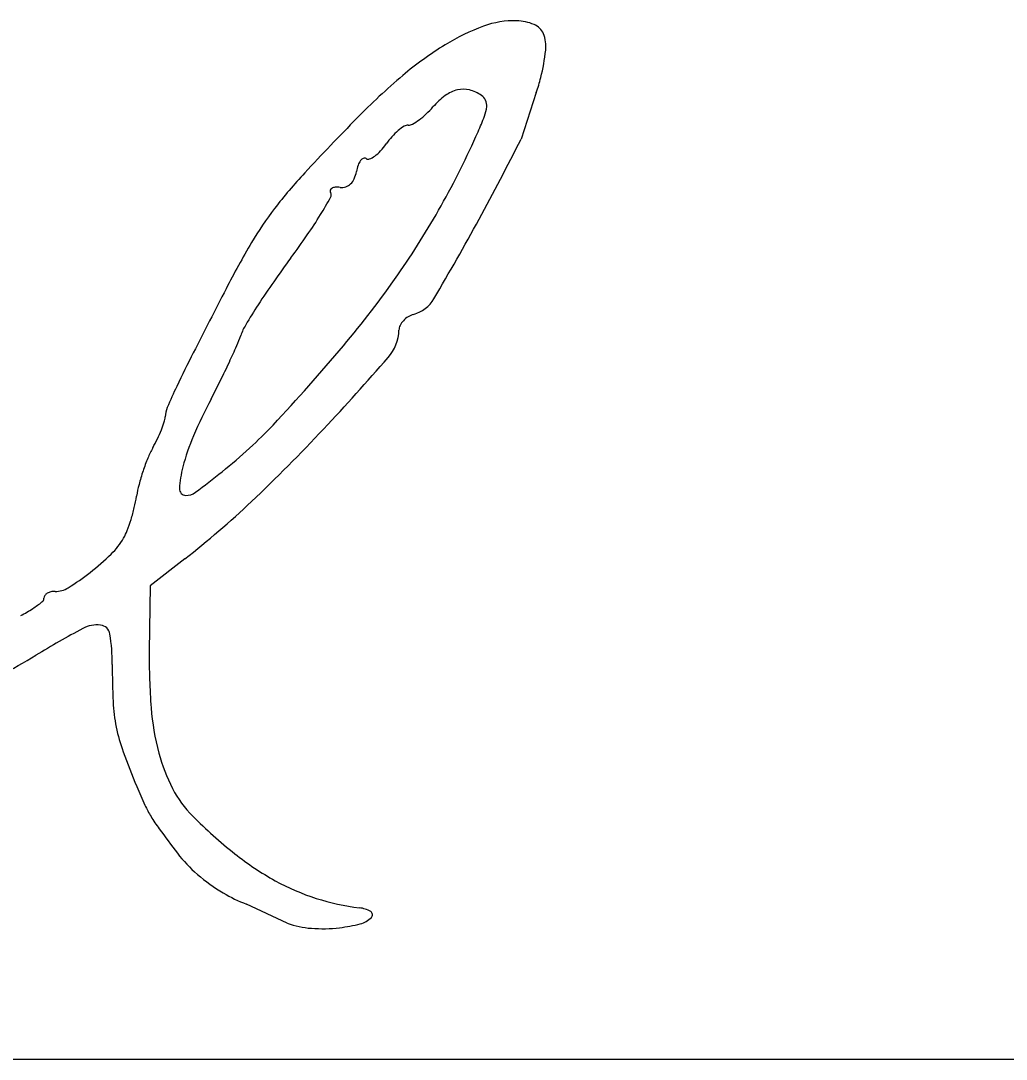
# Model space of a CAD drawing. Extents: x -8.2 to 38.5, y -0.1 to 21.9.
# Drawn here: x 26.6387 to 26.8907, y 8.5807 to 8.8463 of the extents above; entities that cross this region are included whole.
import ezdxf

# ---------------------------------------------------------------- set-up
doc = ezdxf.new("R2010")
doc.units = 0
doc.layers.add('GM_X_Adjacent_County', color=7, linetype='Continuous')
doc.layers.add('GM_X_Township', color=7, linetype='Continuous')

msp = doc.modelspace()

# ---------------------------------------------------------------- linework, layer by layer
at = {"layer": 'GM_X_Adjacent_County'}
for p, q in [((26.770507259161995, 8.827943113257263), (26.76665803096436, 8.8160245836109)), ((26.706835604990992, 8.615507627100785), (26.696449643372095, 8.62037314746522))]:
    msp.add_line(p, q, dxfattribs=at)
msp.add_lwpolyline([(26.68065367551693, 8.708674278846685), (26.671830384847, 8.701779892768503), (26.671586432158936, 8.685135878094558)], dxfattribs=at)
for centre, radius, start, end in [((26.764827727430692, 8.824053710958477), 0.022273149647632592, 88.18437264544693, 110.3551118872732), ((26.765122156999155, 8.833341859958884), 0.012980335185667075, 68.07832060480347, 88.18438090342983), ((26.776852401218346, 8.791642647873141), 0.05684293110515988, 110.35511499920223, 121.36941862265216), ((26.768329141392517, 8.841310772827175), 0.004390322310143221, 23.002995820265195, 68.07830734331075), ((26.764742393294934, 8.839788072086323), 0.008286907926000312, 353.30455185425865, 23.002965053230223), ((26.79199268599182, 8.766809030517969), 0.08592792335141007, 121.36940014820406, 130.32521116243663), ((26.715235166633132, 8.845599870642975), 0.058134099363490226, 346.25020941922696, 353.3045289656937), ((26.848113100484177, 8.70069297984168), 0.17265066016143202, 130.32518375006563, 135.63875878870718), ((26.74019385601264, 8.839492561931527), 0.03243905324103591, 339.14308995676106, 346.2503002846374), ((26.759580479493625, 8.810787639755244), 0.020509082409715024, 126.84957843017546, 138.88322625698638), ((26.752294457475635, 8.820509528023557), 0.008359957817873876, 103.32603446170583, 126.84962513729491), ((26.75186781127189, 8.822310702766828), 0.006508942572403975, 75.94520635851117, 103.32601493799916), ((26.751070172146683, 8.819124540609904), 0.009793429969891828, 55.78273218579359, 75.9451923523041), ((26.754946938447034, 8.824825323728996), 0.0028993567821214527, 23.70660777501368, 55.78282958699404), ((26.725647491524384, 8.84040676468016), 0.024532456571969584, 313.07079462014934, 318.8832362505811), ((26.74833049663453, 8.82528983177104), 0.009577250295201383, 339.4436926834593, 354.40844348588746), ((26.754605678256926, 8.824675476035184), 0.003272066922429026, 354.4084857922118, 23.706575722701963), ((26.728906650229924, 8.836920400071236), 0.019759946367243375, 306.2346688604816, 313.07077742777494), ((26.685851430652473, 8.848719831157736), 0.07630504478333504, 336.1995765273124, 339.4436760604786), ((27.289153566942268, 8.269378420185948), 0.7895371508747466, 135.63876405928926, 137.04180558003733), ((26.743433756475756, 8.808628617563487), 0.012642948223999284, 122.06084956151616, 130.48343138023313), ((26.737764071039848, 8.817680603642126), 0.0019619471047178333, 88.70627938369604, 122.06083066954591), ((26.737858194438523, 8.821848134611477), 0.002206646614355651, 268.7061270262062, 299.13483909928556), ((26.731205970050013, 8.833782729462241), 0.015869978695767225, 299.13485744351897, 306.23474095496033), ((26.749068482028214, 8.802948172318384), 0.020662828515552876, 138.35853092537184, 144.9505399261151), ((26.74580777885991, 8.805847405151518), 0.01629960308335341, 130.48352007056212, 138.35858889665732), ((26.55248705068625, 8.907541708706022), 0.22206536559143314, 330.73642763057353, 336.19957652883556), ((26.71774274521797, 8.824923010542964), 0.017601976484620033, 317.487318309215, 324.9505483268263), ((26.113942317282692, 9.145910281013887), 0.7313428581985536, 331.38204760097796, 333.1877440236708), ((26.727020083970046, 8.80949071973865), 0.001785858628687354, 113.30106586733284, 143.1060660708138), ((26.72661027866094, 8.81044222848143), 0.0007498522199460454, 56.46680413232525, 113.30107147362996), ((26.727560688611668, 8.811876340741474), 0.0009706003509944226, 236.46698153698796, 291.71376151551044), ((26.72570851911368, 8.816527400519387), 0.005976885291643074, 291.71370696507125, 306.15578587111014), ((26.72328908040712, 8.819838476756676), 0.01007772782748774, 306.1558721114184, 317.48729778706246), ((26.734768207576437, 8.80597631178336), 0.010379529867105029, 160.84740008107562, 170.09312842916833), ((26.72906154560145, 8.807958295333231), 0.004338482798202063, 143.1061758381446, 160.84747040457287), ((26.802895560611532, 8.722158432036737), 0.12511515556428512, 137.04179044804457, 142.51616292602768), ((26.720198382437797, 8.807560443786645), 0.004133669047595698, 314.10085994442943, 336.60144933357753), ((26.71647634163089, 8.809170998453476), 0.00818921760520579, 336.6014778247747, 350.0932361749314), ((26.71864022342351, 8.802763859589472), 0.0008132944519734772, 164.8217432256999, 209.90190422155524), ((26.71862479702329, 8.802768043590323), 0.0007973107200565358, 119.06937880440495, 164.8216756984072), ((26.719271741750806, 8.801604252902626), 0.002128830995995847, 94.1844243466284, 119.06941552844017), ((26.71961045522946, 8.796974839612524), 0.006770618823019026, 83.67609058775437, 94.18455827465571), ((26.72075043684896, 8.807261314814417), 0.003578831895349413, 263.6761042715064, 287.6996253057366), ((26.720879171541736, 8.80685794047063), 0.0031554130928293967, 287.69954875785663, 314.1009175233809), ((26.58535150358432, 8.875851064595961), 0.15218515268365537, 328.6810358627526, 330.60246210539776), ((26.71687508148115, 8.801748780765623), 0.0012229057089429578, 330.6025631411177, 29.90186871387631), ((26.77264372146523, 8.74535793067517), 0.0869917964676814, 142.51616382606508, 149.4436340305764), ((26.562928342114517, 8.90169065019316), 0.21009642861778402, 325.041579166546, 330.7365239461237), ((26.622133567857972, 8.853470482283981), 0.10912925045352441, 325.41771501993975, 328.68106205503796), ((26.135480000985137, 9.134159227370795), 0.7068080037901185, 329.4807575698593, 331.3820171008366), ((26.54977807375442, 8.903352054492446), 0.1970126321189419, 323.32077891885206, 325.41774592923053), ((26.897912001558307, 8.671403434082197), 0.232461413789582, 149.44368723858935, 152.7698174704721), ((26.902372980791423, 8.640734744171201), 0.24263611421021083, 143.3207734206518, 145.09278197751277), ((26.8648869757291, 8.66689233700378), 0.1969259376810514, 145.09277535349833, 147.16499263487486), ((26.524666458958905, 8.928440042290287), 0.25678156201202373, 319.94914473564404, 325.0416720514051), ((30.293734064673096, 6.923929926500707), 4.051528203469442, 152.76986698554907, 153.02998971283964), ((26.736792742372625, 8.779686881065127), 0.008791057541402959, 285.79318207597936, 329.4807648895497), ((26.85416057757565, 8.673814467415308), 0.18415990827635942, 147.165034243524, 149.03466864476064), ((26.74068977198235, 8.765908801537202), 0.005527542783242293, 105.79315055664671, 121.7893162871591), ((26.708404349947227, 8.761273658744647), 0.01417759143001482, 149.0346900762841, 161.2383738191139), ((26.73836522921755, 8.767098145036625), 0.0029398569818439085, 153.37439956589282, 178.18441933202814), ((26.740330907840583, 8.766112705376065), 0.0051387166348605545, 137.04161614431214, 153.37437610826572), ((26.740880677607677, 8.765600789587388), 0.005889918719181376, 121.7893959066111, 137.04166425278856), ((26.66512886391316, 8.775973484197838), 0.03152637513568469, 336.16626193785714, 341.23840198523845), ((26.724238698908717, 8.767545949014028), 0.011193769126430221, 318.9391684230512, 358.1843448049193), ((26.498667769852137, 8.849508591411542), 0.2135063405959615, 334.9307722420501, 336.1662864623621), ((26.33117047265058, 9.091094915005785), 0.5095607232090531, 316.8996216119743, 319.94918137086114), ((26.996721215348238, 8.601668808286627), 0.352190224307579, 153.0300032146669, 154.58842439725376), ((26.475100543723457, 8.860532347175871), 0.23952436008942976, 333.6667212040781, 334.93088246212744), ((26.212403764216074, 9.213433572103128), 0.6900094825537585, 316.8927616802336, 318.93908336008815), ((26.81585538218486, 8.687594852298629), 0.1519510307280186, 154.58837275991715, 156.81252509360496), ((26.47268925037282, 8.86172539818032), 0.24221465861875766, 332.4131926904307, 333.66681184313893), ((26.682366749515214, 8.74477360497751), 0.006731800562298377, 156.81244765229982, 178.1844026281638), ((26.80850938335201, 8.686261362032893), 0.1366821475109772, 152.4132077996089, 156.7948842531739), ((26.671113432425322, 8.745130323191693), 0.00452716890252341, 341.9236738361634, 358.18437750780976), ((26.643870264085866, 8.754022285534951), 0.033184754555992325, 338.18170850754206, 341.9237070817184), ((26.627426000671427, 8.813860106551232), 0.10381883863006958, 312.2614073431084, 316.89966947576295), ((26.40095275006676, 9.036948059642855), 0.43175020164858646, 313.4215718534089, 316.89274309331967), ((26.636043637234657, 8.757410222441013), 0.04171774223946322, 330.8399749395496, 334.38767539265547), ((26.63926460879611, 8.755866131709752), 0.03814578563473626, 334.3876858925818, 338.1816949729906), ((26.73524641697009, 8.717669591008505), 0.05697054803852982, 156.79482706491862, 165.22038424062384), ((26.6938784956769, 8.725140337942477), 0.024510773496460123, 150.83995731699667, 157.62729299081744), ((26.59277501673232, 8.851992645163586), 0.155343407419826, 308.8321578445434, 312.2613980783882), ((26.72040466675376, 8.714221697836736), 0.053196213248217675, 157.627172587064, 161.4296591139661), ((26.70659326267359, 8.725229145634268), 0.02733695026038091, 165.220322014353, 177.05694929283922), ((26.721477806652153, 8.713861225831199), 0.05432827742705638, 161.42972024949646, 165.2131897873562), ((26.540390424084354, 8.917071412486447), 0.23888615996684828, 306.7720404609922, 308.8321120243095), ((26.69796054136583, 8.720068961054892), 0.03000549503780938, 165.2131844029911, 171.11403295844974), ((26.680918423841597, 8.726549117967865), 0.0016282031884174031, 177.05692780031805, 268.1844077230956), ((26.631405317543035, 8.730474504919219), 0.037358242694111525, 346.57638154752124, 351.11407260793), ((26.533990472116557, 8.896370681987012), 0.23820166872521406, 308.0035447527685, 313.42157001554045), ((26.680993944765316, 8.728931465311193), 0.004011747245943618, 268.1843552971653, 306.7720816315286), ((26.61964010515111, 8.733282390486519), 0.04945388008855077, 342.89934763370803, 346.5765043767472), ((26.623974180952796, 8.731948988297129), 0.044919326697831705, 339.1546146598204, 342.89936269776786), ((26.6532560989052, 8.720799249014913), 0.013586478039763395, 330.0293701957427, 339.154741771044), ((26.648629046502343, 8.723467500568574), 0.01892774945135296, 314.22848684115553, 330.02941439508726), ((26.61709897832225, 8.755858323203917), 0.06413074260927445, 307.859994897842, 314.2284999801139), ((26.61345052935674, 8.760551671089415), 0.07007537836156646, 302.25944038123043, 307.860019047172), ((26.64664521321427, 8.698030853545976), 0.002190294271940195, 121.83331143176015, 144.41719992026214), ((26.647094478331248, 8.697307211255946), 0.003042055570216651, 103.00265546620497, 121.833394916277), ((26.64735232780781, 8.696190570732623), 0.0041880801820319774, 88.18439573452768, 103.00263130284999), ((26.647673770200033, 8.70633091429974), 0.005957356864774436, 268.1843493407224, 302.25944432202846), ((26.62015009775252, 8.729004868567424), 0.03947551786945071, 303.25106313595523, 307.42288096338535), ((26.643384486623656, 8.698640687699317), 0.0012417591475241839, 307.42289084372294, 358.18434282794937), ((26.64590452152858, 8.698560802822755), 0.0012795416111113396, 144.41728588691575, 178.1843314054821), ((26.619166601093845, 8.73050493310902), 0.04126924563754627, 298.2716644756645, 303.251029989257), ((26.6582191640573, 8.684195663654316), 0.007617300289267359, 83.14908339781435, 118.58737227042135), ((26.658800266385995, 8.68903237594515), 0.0027458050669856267, 9.03167768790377, 83.1490735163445), ((26.822328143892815, 8.383040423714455), 0.3505841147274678, 118.58735877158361, 120.84359367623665), ((26.613461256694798, 8.68182562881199), 0.04865400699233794, 359.8461914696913, 9.031742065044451), ((26.512311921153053, 8.902198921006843), 0.25409398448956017, 298.4759932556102, 300.8435998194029), ((26.82744109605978, 8.682851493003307), 0.15587140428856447, 179.16026733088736, 184.52102849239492), ((26.854046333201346, 8.681180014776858), 0.19193193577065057, 179.84626006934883, 182.7051711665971), ((26.705701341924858, 8.674170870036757), 0.04342144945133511, 182.7052318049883, 191.3228078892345), ((26.737740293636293, 8.675758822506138), 0.06589062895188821, 184.52108249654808, 194.7221564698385), ((26.70558040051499, 8.67414667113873), 0.04329811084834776, 191.3228307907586, 199.95642697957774), ((26.843588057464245, 8.724258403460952), 0.19012215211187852, 199.9563923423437, 202.83455180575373), ((26.716374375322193, 8.670144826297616), 0.043799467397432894, 194.72225686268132, 207.48851633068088), ((26.820905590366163, 8.714707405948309), 0.1655108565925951, 202.83453052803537, 204.64687284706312), ((26.702875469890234, 8.66312118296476), 0.02858263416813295, 207.4885228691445, 225.06578336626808), ((26.69609708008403, 8.657442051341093), 0.028191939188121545, 204.64686459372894, 211.35932237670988), ((26.70869521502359, 8.665119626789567), 0.042945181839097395, 211.3592225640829, 216.34546032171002), ((26.775332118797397, 8.735744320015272), 0.13116960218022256, 225.06575763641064, 231.3742626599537), ((27.203457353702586, 9.029163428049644), 0.6572069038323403, 216.34547025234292, 217.02614211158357), ((26.706126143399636, 8.654041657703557), 0.03426655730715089, 217.026232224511, 229.51579272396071), ((26.738860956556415, 8.690099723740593), 0.0727437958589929, 231.37424901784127, 241.18302261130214), ((26.715222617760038, 8.664698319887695), 0.048277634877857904, 229.51587953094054, 239.1754951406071), ((26.73259566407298, 8.678711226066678), 0.05974565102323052, 241.18303753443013, 252.12074077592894), ((26.70936696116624, 8.654885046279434), 0.03685007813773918, 239.17560397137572, 249.47983281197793), ((26.732262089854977, 8.677677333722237), 0.05865927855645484, 252.12078665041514, 263.2100876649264), ((26.72446990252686, 8.612232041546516), 0.007248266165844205, 59.06353044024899, 83.21012855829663), ((26.72770644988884, 8.61763211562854), 0.0009525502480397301, 315.00752372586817, 59.06350586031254), ((26.71472142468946, 8.637287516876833), 0.023163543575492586, 250.09625618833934, 265.8399307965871), ((26.7158076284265, 8.652221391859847), 0.03813686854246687, 265.8399429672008, 276.677033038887), ((26.715639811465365, 8.653654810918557), 0.03958007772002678, 276.67704944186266, 284.469708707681), ((26.723972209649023, 8.62136539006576), 0.006232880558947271, 284.4697417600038, 315.0074276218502)]:
    msp.add_arc(centre, radius, start, end, dxfattribs=at)
at = {"layer": 'GM_X_Township'}
msp.add_line((24.591264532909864, 8.580698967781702), (28.091264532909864, 8.580698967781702), dxfattribs=at)

doc.saveas('drawing.dxf')
